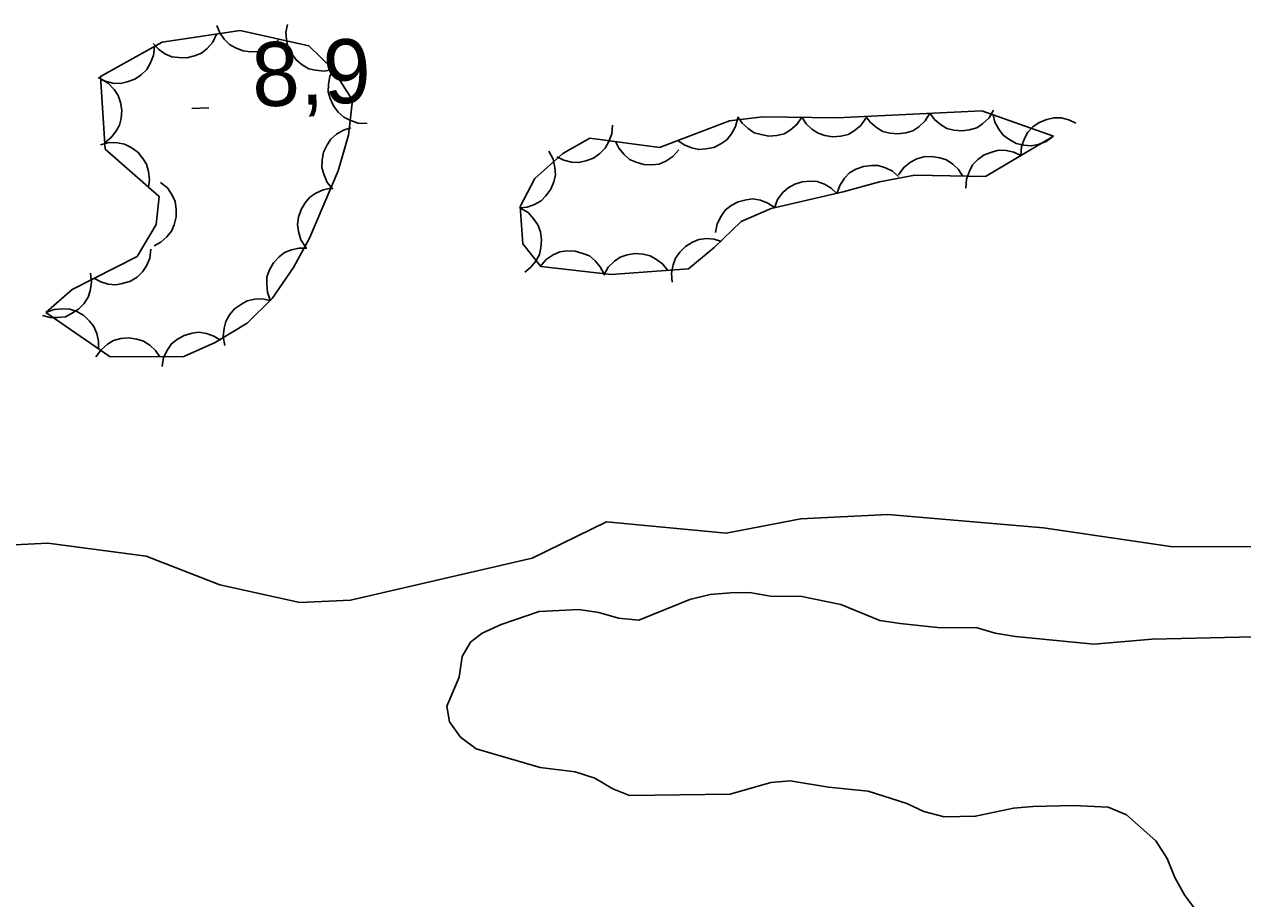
# Model space of a CAD drawing. Extents: x 336540 to 340074, y 5572036 to 5573747.
# Drawn here: x 337428.4 to 337485.6, y 5573534.1 to 5573575.1 of the extents above; entities that cross this region are included whole.
import ezdxf

# ---------------------------------------------------------------- set-up
doc = ezdxf.new("R2010")
doc.units = 0
for name, color, linetype in [('Niveau 1', 7, 'Continuous'), ('Niveau 2', 7, 'Continuous'), ('Niveau 3', 7, 'Continuous'), ('Niveau 44', 7, 'Continuous')]:
    doc.layers.add(name, color=color, linetype=linetype)

msp = doc.modelspace()

# ---------------------------------------------------------------- linework, layer by layer
at = {"layer": 'Niveau 1'}
msp.add_lwpolyline([(337483.43, 5573533.51), (337482.85, 5573534.28), (337482.38, 5573535.12), (337482.02, 5573536.01), (337481.49, 5573536.84), (337480.12, 5573538.05), (337479.26, 5573538.42), (337477.63, 5573538.49), (337475.72, 5573538.45), (337474.82, 5573538.37), (337473.04, 5573537.99), (337471.57, 5573537.96), (337470.61, 5573538.22), (337469.82, 5573538.59), (337468, 5573539.17), (337466.15, 5573539.35), (337464.34, 5573539.65), (337463.44, 5573539.57), (337461.54, 5573539.02), (337456.82, 5573538.96), (337456.03, 5573539.28), (337455.18, 5573539.77), (337454.27, 5573540.08), (337452.63, 5573540.27), (337449.63, 5573541.16), (337448.89, 5573541.7), (337448.37, 5573542.42), (337448.24, 5573543.15), (337448.82, 5573544.52), (337448.97, 5573545.48), (337449.35, 5573546.16), (337449.9, 5573546.57), (337450.79, 5573546.98), (337452.57, 5573547.59), (337454.43, 5573547.69), (337455.38, 5573547.54), (337456.29, 5573547.28), (337457.25, 5573547.19), (337459.64, 5573548.15), (337460.59, 5573548.39), (337461.55, 5573548.47), (337462.44, 5573548.49), (337463.52, 5573548.29), (337464.81, 5573548.32), (337466.73, 5573547.92), (337468.55, 5573547.17), (337469.5, 5573547.03), (337471.25, 5573546.84), (337473.11, 5573546.83), (337473.96, 5573546.57), (337474.91, 5573546.42), (337478.58, 5573546.06), (337481.33, 5573546.29), (337486.77, 5573546.42)], dxfattribs=at)
at = {"layer": 'Niveau 2'}
for points in [[(337423.28, 5573550.48), (337429.54, 5573550.8), (337434.14, 5573550.19), (337437.6, 5573548.85), (337441.36, 5573548.01), (337443.73, 5573548.13), (337452.25, 5573550.1), (337455.74, 5573551.8), (337461.34, 5573551.26), (337464.85, 5573551.94), (337468.92, 5573552.15), (337476.23, 5573551.52)], [(337492.19, 5573550.63), (337482.19, 5573550.64), (337476.23, 5573551.52)]]:
    msp.add_lwpolyline(points, dxfattribs=at)
at = {"layer": 'Niveau 3'}
msp.add_line((337436.29, 5573571.18), (337437.09, 5573571.22), dxfattribs=at)
at = {"layer": 'Niveau 44'}
for points in [[(337429.44, 5573561.61), (337432.46, 5573559.53), (337435.91, 5573559.55), (337437.38, 5573560.21), (337438.88, 5573561.11), (337440.06, 5573562.28), (337441.05, 5573563.72), (337441.81, 5573565.1), (337443.15, 5573568.26), (337443.64, 5573569.94), (337443.82, 5573571.57), (337442.89, 5573573.04), (337441.78, 5573574.13), (337438.55, 5573574.84), (337434.9, 5573574.29), (337432, 5573572.69), (337432.23, 5573569.28), (337434.75, 5573567.06), (337434.62, 5573565.74), (337433.72, 5573564.25), (337430.68, 5573562.7), (337429.44, 5573561.61)], [(337437.45, 5573574.67), (337437.27, 5573574.3), (337437, 5573574), (337436.74, 5573573.78), (337436.42, 5573573.65), (337436.06, 5573573.56), (337435.68, 5573573.57), (337435.35, 5573573.61), (337435.03, 5573573.75), (337434.73, 5573573.96), (337434.48, 5573574.23)], [(337440.39, 5573574.43), (337440.09, 5573574.15), (337439.73, 5573573.97), (337439.41, 5573573.86), (337439.06, 5573573.84), (337438.7, 5573573.89), (337438.34, 5573574.03), (337438.05, 5573574.19), (337437.81, 5573574.44), (337437.6, 5573574.74), (337437.46, 5573575.08)], [(337442.91, 5573573.02), (337442.5, 5573572.94), (337442.09, 5573572.98), (337441.77, 5573573.05), (337441.47, 5573573.23), (337441.18, 5573573.46), (337440.96, 5573573.77), (337440.79, 5573574.06), (337440.72, 5573574.4), (337440.7, 5573574.77), (337440.77, 5573575.13)], [(337434.53, 5573574.09), (337434.49, 5573573.67), (337434.34, 5573573.29), (337434.18, 5573573.01), (337433.92, 5573572.76), (337433.62, 5573572.56), (337433.25, 5573572.43), (337432.94, 5573572.36), (337432.58, 5573572.38), (337432.22, 5573572.47), (337431.9, 5573572.64)], [(337444.51, 5573570.48), (337444.09, 5573570.5), (337443.7, 5573570.63), (337443.41, 5573570.77), (337443.15, 5573571.01), (337442.93, 5573571.31), (337442.78, 5573571.66), (337442.68, 5573571.97), (337442.69, 5573572.33), (337442.76, 5573572.69), (337442.9, 5573573.02)], [(337432.01, 5573572.58), (337432.37, 5573572.37), (337432.65, 5573572.07), (337432.84, 5573571.8), (337432.95, 5573571.47), (337433, 5573571.1), (337432.97, 5573570.72), (337432.9, 5573570.4), (337432.73, 5573570.1), (337432.49, 5573569.81), (337432.21, 5573569.59)], [(337476.69, 5573569.88), (337473.34, 5573571.07), (337466.54, 5573570.75), (337463.07, 5573570.79), (337461.51, 5573570.6), (337458.22, 5573569.36), (337454.95, 5573569.8), (337453.68, 5573569.07), (337452.37, 5573567.9), (337451.69, 5573566.59), (337451.81, 5573564.84), (337452.65, 5573563.78), (337455.95, 5573563.4), (337459.58, 5573563.67), (337460.79, 5573564.67), (337462.05, 5573565.89), (337463.46, 5573566.5), (337466.84, 5573567.27), (337468.53, 5573567.75), (337470.19, 5573568.06), (337473.51, 5573568), (337476.69, 5573569.88)], [(337461.89, 5573570.74), (337461.79, 5573570.34), (337461.59, 5573569.99), (337461.38, 5573569.72), (337461.1, 5573569.52), (337460.76, 5573569.36), (337460.39, 5573569.29), (337460.06, 5573569.26), (337459.72, 5573569.34), (337459.38, 5573569.48), (337459.08, 5573569.68)], [(337464.9, 5573570.77), (337464.66, 5573570.43), (337464.35, 5573570.17), (337464.06, 5573570), (337463.72, 5573569.92), (337463.35, 5573569.89), (337462.98, 5573569.96), (337462.66, 5573570.05), (337462.37, 5573570.25), (337462.1, 5573570.5), (337461.9, 5573570.8)], [(337467.9, 5573570.73), (337467.66, 5573570.39), (337467.35, 5573570.14), (337467.06, 5573569.97), (337466.72, 5573569.88), (337466.35, 5573569.86), (337465.98, 5573569.92), (337465.66, 5573570.02), (337465.37, 5573570.21), (337465.1, 5573570.47), (337464.9, 5573570.77)], [(337470.9, 5573570.96), (337470.68, 5573570.6), (337470.38, 5573570.33), (337470.1, 5573570.14), (337469.77, 5573570.04), (337469.4, 5573569.99), (337469.02, 5573570.03), (337468.7, 5573570.11), (337468.4, 5573570.29), (337468.12, 5573570.53), (337467.9, 5573570.81)], [(337473.89, 5573571.1), (337473.68, 5573570.74), (337473.37, 5573570.47), (337473.1, 5573570.28), (337472.76, 5573570.18), (337472.4, 5573570.13), (337472.02, 5573570.17), (337471.7, 5573570.25), (337471.4, 5573570.43), (337471.11, 5573570.67), (337470.9, 5573570.96)], [(337476.69, 5573569.88), (337476.35, 5573569.63), (337475.97, 5573569.5), (337475.65, 5573569.43), (337475.3, 5573569.46), (337474.94, 5573569.55), (337474.6, 5573569.74), (337474.34, 5573569.93), (337474.13, 5573570.21), (337473.95, 5573570.54), (337473.86, 5573570.88)], [(337475.16, 5573568.98), (337475.19, 5573569.4), (337475.33, 5573569.78), (337475.49, 5573570.07), (337475.73, 5573570.32), (337476.03, 5573570.53), (337476.39, 5573570.67), (337476.71, 5573570.75), (337477.06, 5573570.74), (337477.42, 5573570.66), (337477.75, 5573570.5)], [(337442.9, 5573567.4), (337442.63, 5573567.72), (337442.48, 5573568.1), (337442.39, 5573568.42), (337442.4, 5573568.77), (337442.47, 5573569.13), (337442.64, 5573569.48), (337442.81, 5573569.75), (337443.08, 5573569.98), (337443.4, 5573570.17), (337443.74, 5573570.28)], [(337456.01, 5573570.41), (337455.98, 5573569.99), (337455.83, 5573569.61), (337455.67, 5573569.32), (337455.42, 5573569.07), (337455.12, 5573568.86), (337454.76, 5573568.73), (337454.44, 5573568.65), (337454.09, 5573568.67), (337453.73, 5573568.76), (337453.41, 5573568.91)], [(337432, 5573569.48), (337432.4, 5573569.59), (337432.81, 5573569.57), (337433.13, 5573569.51), (337433.45, 5573569.36), (337433.75, 5573569.14), (337433.99, 5573568.84), (337434.17, 5573568.57), (337434.26, 5573568.23), (337434.3, 5573567.86), (337434.25, 5573567.5)], [(337459.13, 5573569.24), (337458.85, 5573568.93), (337458.51, 5573568.71), (337458.2, 5573568.58), (337457.86, 5573568.54), (337457.49, 5573568.55), (337457.12, 5573568.67), (337456.82, 5573568.8), (337456.56, 5573569.03), (337456.32, 5573569.32), (337456.16, 5573569.64)], [(337453.03, 5573569.18), (337453.23, 5573568.81), (337453.31, 5573568.41), (337453.34, 5573568.08), (337453.26, 5573567.74), (337453.12, 5573567.4), (337452.89, 5573567.09), (337452.67, 5573566.86), (337452.36, 5573566.68), (337452.01, 5573566.56), (337451.65, 5573566.52)], [(337469.43, 5573568.07), (337469.67, 5573568.42), (337469.99, 5573568.67), (337470.28, 5573568.83), (337470.62, 5573568.92), (337470.99, 5573568.94), (337471.37, 5573568.87), (337471.68, 5573568.78), (337471.97, 5573568.58), (337472.24, 5573568.32), (337472.43, 5573568.02)], [(337472.58, 5573567.45), (337472.61, 5573567.87), (337472.75, 5573568.25), (337472.9, 5573568.54), (337473.15, 5573568.79), (337473.45, 5573569.01), (337473.81, 5573569.14), (337474.12, 5573569.23), (337474.48, 5573569.21), (337474.84, 5573569.13), (337475.16, 5573568.98)], [(337466.54, 5573567.18), (337466.67, 5573567.58), (337466.9, 5573567.91), (337467.13, 5573568.16), (337467.43, 5573568.34), (337467.78, 5573568.47), (337468.16, 5573568.51), (337468.48, 5573568.51), (337468.82, 5573568.4), (337469.15, 5573568.24), (337469.43, 5573568)], [(337434.82, 5573567.72), (337435.14, 5573567.46), (337435.36, 5573567.12), (337435.5, 5573566.82), (337435.56, 5573566.47), (337435.56, 5573566.1), (337435.46, 5573565.73), (337435.34, 5573565.43), (337435.12, 5573565.16), (337434.84, 5573564.91), (337434.52, 5573564.74)], [(337441.63, 5573564.67), (337441.4, 5573565.02), (337441.29, 5573565.42), (337441.24, 5573565.74), (337441.29, 5573566.09), (337441.41, 5573566.44), (337441.61, 5573566.76), (337441.82, 5573567.02), (337442.11, 5573567.21), (337442.45, 5573567.37), (337442.8, 5573567.44)], [(337463.61, 5573566.53), (337463.76, 5573566.92), (337464.01, 5573567.24), (337464.25, 5573567.47), (337464.56, 5573567.64), (337464.91, 5573567.75), (337465.3, 5573567.77), (337465.62, 5573567.76), (337465.95, 5573567.63), (337466.27, 5573567.45), (337466.54, 5573567.2)], [(337460.85, 5573565.37), (337460.93, 5573565.78), (337461.11, 5573566.14), (337461.3, 5573566.41), (337461.58, 5573566.63), (337461.91, 5573566.8), (337462.28, 5573566.9), (337462.6, 5573566.94), (337462.95, 5573566.88), (337463.3, 5573566.75), (337463.6, 5573566.56)], [(337451.7, 5573566.51), (337452.06, 5573566.3), (337452.33, 5573566), (337452.52, 5573565.73), (337452.64, 5573565.4), (337452.69, 5573565.03), (337452.66, 5573564.65), (337452.59, 5573564.33), (337452.42, 5573564.02), (337452.18, 5573563.74), (337451.9, 5573563.51)], [(337458.82, 5573563.04), (337458.78, 5573563.46), (337458.86, 5573563.86), (337458.97, 5573564.17), (337459.17, 5573564.45), (337459.44, 5573564.71), (337459.77, 5573564.91), (337460.07, 5573565.04), (337460.42, 5573565.08), (337460.79, 5573565.05), (337461.13, 5573564.95)], [(337434.37, 5573564.58), (337434.32, 5573564.17), (337434.16, 5573563.8), (337433.98, 5573563.52), (337433.72, 5573563.28), (337433.41, 5573563.09), (337433.04, 5573562.97), (337432.72, 5573562.91), (337432.37, 5573562.95), (337432.02, 5573563.05), (337431.7, 5573563.22)], [(337439.98, 5573562.17), (337439.83, 5573562.55), (337439.8, 5573562.96), (337439.81, 5573563.29), (337439.93, 5573563.62), (337440.12, 5573563.94), (337440.38, 5573564.22), (337440.63, 5573564.43), (337440.96, 5573564.56), (337441.32, 5573564.64), (337441.68, 5573564.64)], [(337452.63, 5573563.78), (337452.9, 5573564.1), (337453.24, 5573564.32), (337453.54, 5573564.46), (337453.89, 5573564.51), (337454.26, 5573564.5), (337454.63, 5573564.39), (337454.93, 5573564.27), (337455.2, 5573564.04), (337455.44, 5573563.76), (337455.61, 5573563.44)], [(337455.61, 5573563.37), (337455.81, 5573563.74), (337456.11, 5573564.02), (337456.38, 5573564.21), (337456.71, 5573564.32), (337457.07, 5573564.38), (337457.46, 5573564.35), (337457.78, 5573564.28), (337458.08, 5573564.11), (337458.37, 5573563.88), (337458.6, 5573563.6)], [(337431.54, 5573563.46), (337431.59, 5573563.04), (337431.52, 5573562.64), (337431.43, 5573562.33), (337431.23, 5573562.03), (337430.98, 5573561.77), (337430.65, 5573561.57), (337430.36, 5573561.42), (337430.01, 5573561.38), (337429.64, 5573561.39), (337429.29, 5573561.48)], [(337437.83, 5573560.07), (337437.75, 5573560.48), (337437.8, 5573560.88), (337437.88, 5573561.2), (337438.05, 5573561.51), (337438.29, 5573561.79), (337438.61, 5573562.01), (337438.89, 5573562.17), (337439.24, 5573562.24), (337439.61, 5573562.25), (337439.96, 5573562.18)], [(337429.44, 5573561.61), (337429.83, 5573561.76), (337430.23, 5573561.79), (337430.56, 5573561.78), (337430.9, 5573561.66), (337431.22, 5573561.47), (337431.49, 5573561.21), (337431.7, 5573560.96), (337431.83, 5573560.63), (337431.91, 5573560.27), (337431.91, 5573559.91)], [(337431.79, 5573559.53), (337432.03, 5573559.87), (337432.34, 5573560.13), (337432.62, 5573560.3), (337432.96, 5573560.4), (337433.33, 5573560.43), (337433.71, 5573560.37), (337434.02, 5573560.28), (337434.32, 5573560.09), (337434.59, 5573559.84), (337434.79, 5573559.54)], [(337434.89, 5573559.09), (337434.96, 5573559.5), (337435.15, 5573559.87), (337435.33, 5573560.14), (337435.61, 5573560.36), (337435.93, 5573560.54), (337436.3, 5573560.64), (337436.62, 5573560.69), (337436.97, 5573560.63), (337437.32, 5573560.51), (337437.63, 5573560.32)]]:
    msp.add_lwpolyline(points, dxfattribs=at)

# ---------------------------------------------------------------- texts
at = {"layer": 'Niveau 3'}
msp.add_text('8,9    ', height=2.9999, rotation=2.2763, dxfattribs=at).set_placement((337439.16, 5573571.26))

doc.saveas('drawing.dxf')
